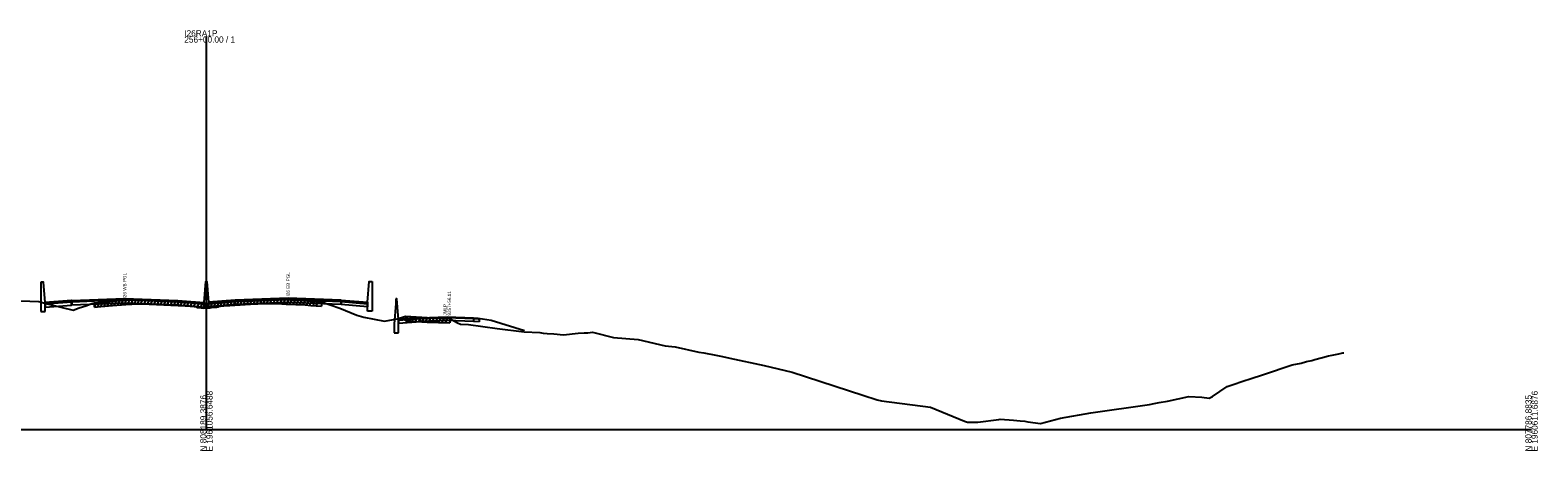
# Model space of a CAD drawing. Extents: x 1017 to 19997, y -1947 to 50737.
# Drawn here: x 10520 to 11203, y 5990 to 6181 of the extents above; entities that cross this region are included whole.
import ezdxf

# ---------------------------------------------------------------- set-up
doc = ezdxf.new("R2010")
doc.units = 0
for name, color, linetype in [('RD_GPK_XS_Cell', 7, 'Continuous'), ('RD_XS_Base', 7, 'Continuous'), ('RD_XS_ExGround', 7, 'Continuous'), ('RD_XS_ExPaveRet', 7, 'Continuous'), ('RD_XS_Greenside', 7, 'Continuous'), ('RD_XS_MedBWall', 7, 'Continuous'), ('RD_XS_Pave', 7, 'Continuous'), ('RD_XS_PaveOvlay', 7, 'Continuous'), ('RD_XS_TX_Notes', 7, 'Continuous')]:
    doc.layers.add(name, color=color, linetype=linetype)

msp = doc.modelspace()

# ---------------------------------------------------------------- linework, layer by layer
at = {"layer": 'RD_GPK_XS_Cell'}
for p, q in [((10600, 6000), (10600, 6177.94)), ((10000, 6000), (10600, 6000)), ((10600, 6000), (11200, 6000))]:
    msp.add_line(p, q, dxfattribs=at)
at = {"layer": 'RD_XS_Base'}
for points in [[(10539, 6057.68), (10527, 6056.72)], [(10527, 6056.72), (10527, 6055.38)], [(10527, 6055.38), (10539, 6056.34)], [(10539, 6056.34), (10539, 6057.68)], [(10539.05, 6056.35), (10539, 6056.34)], [(10539.05, 6057.69), (10539.05, 6056.35)], [(10539.05, 6056.35), (10563, 6057.32), (10587, 6056.35)], [(10587, 6056.35), (10587, 6057.69)], [(10599, 6056.75), (10587, 6057.69)], [(10587, 6056.35), (10599, 6055.41)], [(10599, 6055.41), (10599, 6056.75)], [(10601, 6055.58), (10601, 6056.92)], [(10613, 6056.52), (10601, 6055.58)], [(10613, 6056.52), (10613, 6057.86)], [(10660.95, 6056.52), (10637, 6057.49), (10613, 6056.52)], [(10660.95, 6056.52), (10660.95, 6057.86)], [(10661, 6056.52), (10660.95, 6056.52)], [(10661, 6057.86), (10661, 6056.52)], [(10661, 6057.86), (10673, 6056.9)], [(10661, 6056.52), (10661, 6057.86)], [(10673, 6055.56), (10661, 6056.52)], [(10673, 6056.9), (10673, 6055.56)], [(10697, 6050.22), (10687, 6049.42)], [(10687, 6049.42), (10687, 6048.08)], [(10687, 6048.08), (10697, 6048.88)], [(10697, 6050.22), (10709, 6050.7), (10721, 6050.22)], [(10697, 6048.88), (10697, 6050.22)], [(10721, 6048.9), (10709, 6049.36), (10697, 6048.88)], [(10721, 6050.22), (10721, 6048.9)], [(10721, 6050.22), (10723, 6050.14), (10723.5, 6050.12)], [(10723.5, 6048.78), (10721, 6048.9)], [(10723.5, 6050.12), (10723.5, 6048.78)]]:
    msp.add_lwpolyline(points, dxfattribs=at)
at = {"layer": 'RD_XS_ExGround'}
msp.add_lwpolyline([(10515.98, 6058.3), (10524.21, 6057.85), (10527.95, 6056.93), (10539.65, 6053.98), (10542.36, 6055.1), (10545.47, 6055.94), (10548.06, 6056.96), (10549.28, 6057.38), (10552.21, 6057.63), (10557.5, 6058.08), (10563.52, 6058.5), (10569, 6058.86), (10570.78, 6058.8), (10580.79, 6058.46), (10590.35, 6058), (10592.73, 6057.88), (10593.35, 6057.82), (10595.51, 6057.54), (10595.65, 6057.2), (10596.38, 6057.14), (10598.87, 6056.97), (10600, 6057.01), (10600.96, 6057.06), (10601.65, 6057.08), (10602.27, 6057.15), (10604.67, 6057.4), (10605.47, 6057.54), (10605.58, 6057.69), (10607.37, 6057.91), (10607.87, 6057.98), (10610.6, 6058.15), (10620, 6058.76), (10623.22, 6058.81), (10632.21, 6058.95), (10636.08, 6058.77), (10644.7, 6058.37), (10647.27, 6058.14), (10652.17, 6057.74), (10656.1, 6056.39), (10660.48, 6054.86), (10668.18, 6051.77), (10671.36, 6050.77), (10680.67, 6049.09), (10686.43, 6050.06), (10690.21, 6051.22), (10699.94, 6050.64), (10710.16, 6050.2), (10713.72, 6048.23), (10715.07, 6047.72), (10718.67, 6047.47), (10731.71, 6045.7), (10743.81, 6044.2), (10751.01, 6043.87), (10752.48, 6043.66), (10754.36, 6043.45), (10757.25, 6043.24), (10761.63, 6042.87), (10768.38, 6043.6), (10771.07, 6043.67), (10772.69, 6043.78), (10774.8, 6043.97), (10775.41, 6043.84), (10784.26, 6041.56), (10795.43, 6040.69), (10807.78, 6037.88), (10812.25, 6037.34), (10822.91, 6035.01), (10825.18, 6034.62), (10830.67, 6033.66), (10833.67, 6033.03), (10836.99, 6032.29), (10852.5, 6028.94), (10865.17, 6025.88), (10897.21, 6015.45), (10903.64, 6013.35), (10905.62, 6013), (10927.8, 6010.11), (10943.28, 6003.82), (10944.64, 6003.27), (10945.41, 6003.27), (10949.22, 6003.27), (10958.84, 6004.56), (10959.39, 6004.64), (10965.39, 6004.14), (10968.45, 6003.9), (10970.57, 6003.68), (10971.96, 6003.5), (10977.72, 6002.74), (10986.65, 6005.04), (11000.5, 6007.46), (11026.99, 6011.29), (11029.07, 6011.72), (11031.38, 6012.16), (11035.23, 6012.8), (11044.85, 6014.91), (11050.71, 6014.62), (11054.07, 6014.19), (11055.58, 6014.91), (11062.2, 6019.46), (11064.42, 6020.15), (11069.67, 6022.07), (11072.59, 6022.93), (11078.67, 6024.92), (11091.6, 6029.3), (11095.7, 6030.01), (11098.11, 6030.77), (11100.45, 6031.27), (11101.9, 6031.73), (11104.79, 6032.46), (11105.36, 6032.58), (11108.12, 6033.34), (11109.72, 6033.64), (11112.79, 6034.22), (11114.47, 6034.62), (11114.97, 6034.61)], dxfattribs=at)
at = {"layer": 'RD_XS_ExPaveRet'}
for p, q in [((10549.28, 6055.38), (10550.33, 6057.47)), ((10549.28, 6055.38), (10549.28, 6057.38)), ((10549.28, 6055.38), (10552.21, 6055.63)), ((10550.78, 6055.51), (10551.83, 6057.6)), ((10552.21, 6055.63), (10557.5, 6056.08)), ((10552.28, 6055.64), (10553.33, 6057.73)), ((10553.78, 6055.77), (10554.83, 6057.85)), ((10555.28, 6055.89), (10556.33, 6057.98)), ((10556.78, 6056.02), (10557.83, 6058.1)), ((10557.5, 6056.08), (10563.52, 6056.5)), ((10558.28, 6056.13), (10559.32, 6058.2)), ((10559.78, 6056.24), (10560.82, 6058.31)), ((10561.28, 6056.34), (10562.32, 6058.41)), ((10562.78, 6056.44), (10563.82, 6058.52)), ((10563.52, 6056.5), (10569, 6056.86)), ((10564.28, 6056.55), (10565.32, 6058.62)), ((10565.78, 6056.65), (10566.82, 6058.72)), ((10567.28, 6056.75), (10568.32, 6058.82)), ((10568.78, 6056.85), (10569.78, 6058.84)), ((10569, 6056.86), (10570.78, 6056.8)), ((10570.28, 6056.82), (10571.27, 6058.79)), ((10570.78, 6056.8), (10580.79, 6056.46)), ((10571.78, 6056.77), (10572.77, 6058.73)), ((10573.28, 6056.72), (10574.27, 6058.68)), ((10574.78, 6056.66), (10575.77, 6058.63)), ((10576.28, 6056.61), (10577.27, 6058.58)), ((10577.78, 6056.56), (10578.77, 6058.53)), ((10579.28, 6056.51), (10580.27, 6058.47)), ((10580.78, 6056.46), (10581.76, 6058.41)), ((10580.79, 6056.46), (10590.35, 6056)), ((10582.28, 6056.39), (10583.26, 6058.34)), ((10583.78, 6056.31), (10584.76, 6058.27)), ((10585.28, 6056.24), (10586.26, 6058.2)), ((10586.78, 6056.17), (10587.76, 6058.13)), ((10588.28, 6056.1), (10589.26, 6058.05)), ((10589.78, 6056.03), (10590.76, 6057.98)), ((10590.35, 6056), (10592.73, 6055.88)), ((10591.28, 6055.96), (10592.26, 6057.91)), ((10592.73, 6055.88), (10593.35, 6055.82)), ((10592.78, 6055.88), (10593.73, 6057.77)), ((10593.35, 6055.82), (10595.51, 6055.54)), ((10594.28, 6055.7), (10595.22, 6057.58)), ((10595.51, 6055.54), (10595.65, 6055.2)), ((10595.65, 6055.2), (10596.38, 6055.14)), ((10595.78, 6055.18), (10596.75, 6057.11)), ((10596.38, 6055.14), (10598.87, 6054.97)), ((10597.28, 6055.07), (10598.25, 6057.01)), ((10598.78, 6054.97), (10599.8, 6057.01)), ((10598.87, 6054.97), (10600, 6055.01)), ((10600, 6055.01), (10600.96, 6055.06)), ((10600.28, 6055.03), (10601.3, 6057.07)), ((10600.96, 6055.06), (10601.65, 6055.08)), ((10601.65, 6055.08), (10602.27, 6055.15)), ((10601.78, 6055.09), (10602.84, 6057.21)), ((10602.27, 6055.15), (10604.67, 6055.4)), ((10603.28, 6055.25), (10604.34, 6057.36)), ((10604.67, 6055.4), (10605.47, 6055.54)), ((10604.78, 6055.42), (10605.94, 6057.73)), ((10605.47, 6055.54), (10605.58, 6055.69)), ((10605.58, 6055.69), (10607.37, 6055.91)), ((10606.28, 6055.78), (10607.35, 6057.91)), ((10607.37, 6055.91), (10607.87, 6055.98)), ((10607.78, 6055.97), (10608.82, 6058.04)), ((10607.87, 6055.98), (10610.6, 6056.15)), ((10609.28, 6056.07), (10610.32, 6058.13)), ((10610.6, 6056.15), (10620, 6056.76)), ((10610.78, 6056.16), (10611.82, 6058.23)), ((10612.28, 6056.26), (10613.32, 6058.32)), ((10613.78, 6056.35), (10614.82, 6058.42)), ((10615.28, 6056.45), (10616.32, 6058.52)), ((10616.78, 6056.55), (10617.82, 6058.62)), ((10618.28, 6056.65), (10619.32, 6058.71)), ((10619.78, 6056.74), (10620.8, 6058.77)), ((10620, 6056.76), (10623.22, 6056.81)), ((10621.28, 6056.78), (10622.29, 6058.79)), ((10622.78, 6056.8), (10623.79, 6058.82)), ((10623.22, 6056.81), (10632.21, 6056.95)), ((10624.28, 6056.82), (10625.29, 6058.84)), ((10625.78, 6056.85), (10626.79, 6058.86)), ((10627.28, 6056.87), (10628.29, 6058.89)), ((10628.78, 6056.9), (10629.79, 6058.91)), ((10630.28, 6056.92), (10631.29, 6058.94)), ((10631.78, 6056.95), (10632.78, 6058.93)), ((10632.21, 6056.95), (10636.08, 6056.77)), ((10633.28, 6056.9), (10634.26, 6058.86)), ((10634.78, 6056.83), (10635.76, 6058.79)), ((10636.08, 6056.77), (10644.7, 6056.37)), ((10636.28, 6056.77), (10637.26, 6058.72)), ((10637.78, 6056.69), (10638.76, 6058.65)), ((10639.28, 6056.62), (10640.26, 6058.58)), ((10640.78, 6056.55), (10641.76, 6058.51)), ((10642.28, 6056.48), (10643.26, 6058.43)), ((10643.78, 6056.41), (10644.76, 6058.36)), ((10644.7, 6056.37), (10647.27, 6056.14)), ((10645.28, 6056.32), (10646.24, 6058.23)), ((10646.78, 6056.19), (10647.74, 6058.11)), ((10647.27, 6056.14), (10652.17, 6055.74)), ((10648.28, 6056.06), (10649.25, 6057.98)), ((10649.78, 6055.94), (10650.75, 6057.86)), ((10652.17, 6057.74), (10652.17, 6055.74)), ((10690.21, 6049.22), (10690.21, 6051.22)), ((10690.21, 6049.22), (10691.19, 6051.16)), ((10690.21, 6049.22), (10699.94, 6048.64)), ((10691.71, 6049.13), (10692.69, 6051.07)), ((10693.21, 6049.04), (10694.19, 6050.98)), ((10694.71, 6048.95), (10695.69, 6050.89)), ((10696.21, 6048.86), (10697.19, 6050.81)), ((10697.71, 6048.78), (10698.69, 6050.72)), ((10699.21, 6048.69), (10700.19, 6050.63)), ((10699.94, 6048.64), (10710.16, 6048.2)), ((10700.71, 6048.61), (10701.69, 6050.57)), ((10702.21, 6048.55), (10703.19, 6050.5)), ((10703.71, 6048.48), (10704.69, 6050.44)), ((10705.21, 6048.41), (10706.19, 6050.37)), ((10706.71, 6048.35), (10707.69, 6050.31)), ((10708.21, 6048.28), (10709.19, 6050.24)), ((10710.16, 6050.2), (10710.16, 6048.2))]:
    msp.add_line(p, q, dxfattribs=at)
at = {"layer": 'RD_XS_Greenside'}
for points in [[(10723, 6050.45), (10729, 6049.49)], [(10729, 6049.49), (10744.08, 6044.72)]]:
    msp.add_lwpolyline(points, dxfattribs=at)
at = {"layer": 'RD_XS_MedBWall'}
for points in [[(10527, 6057.4), (10526.25, 6066.74), (10525, 6066.74)], [(10525, 6066.74), (10525, 6053.4)], [(10599, 6057.4), (10599.75, 6066.92), (10600.25, 6066.92), (10601, 6057.58)], [(10673, 6057.58), (10673.75, 6066.92), (10675, 6066.92)], [(10675, 6066.92), (10675, 6053.58)], [(10527, 6053.4), (10527, 6057.4)], [(10599, 6055.4), (10599, 6057.4)], [(10601, 6055.4), (10599, 6055.4)], [(10601, 6057.58), (10601, 6055.4)], [(10673, 6053.58), (10673, 6057.58)], [(10685.75, 6057.07), (10685, 6047.73)], [(10687, 6049.73), (10686.25, 6059.07), (10685.75, 6059.07)], [(10685.75, 6059.07), (10685.75, 6057.07)], [(10525, 6053.4), (10527, 6053.4)], [(10675, 6053.58), (10673, 6053.58)], [(10687, 6043.73), (10687, 6049.73)], [(10685, 6047.73), (10685, 6043.73)], [(10685, 6043.73), (10687, 6043.73)]]:
    msp.add_lwpolyline(points, dxfattribs=at)
at = {"layer": 'RD_XS_Pave'}
for points in [[(10539, 6058.02), (10527, 6057.06)], [(10527, 6057.06), (10527, 6056.72)], [(10539, 6057.68), (10539, 6058.02)], [(10539.05, 6057.69), (10539, 6057.68)], [(10539.05, 6058.03), (10563, 6058.99), (10587, 6058.03)], [(10587, 6057.69), (10563, 6058.66), (10539.05, 6057.69)], [(10539.05, 6057.69), (10539.05, 6058.03)], [(10587, 6058.03), (10587, 6057.69)], [(10587, 6058.03), (10599, 6057.09)], [(10599, 6057.09), (10599, 6056.75)], [(10613, 6058.2), (10601, 6057.26)], [(10601, 6056.92), (10613, 6057.86)], [(10601, 6057.26), (10601, 6056.92)], [(10660.95, 6058.2), (10637, 6059.16), (10613, 6058.2)], [(10613, 6057.86), (10637, 6058.83), (10660.95, 6057.86)], [(10613, 6058.2), (10613, 6057.86)], [(10660.95, 6057.86), (10660.95, 6058.2)], [(10660.95, 6058.2), (10661, 6058.2)], [(10661, 6057.86), (10660.95, 6057.86)], [(10661, 6058.2), (10661, 6057.86)], [(10661, 6057.86), (10661, 6058.2)], [(10673, 6057.24), (10673, 6056.9)]]:
    msp.add_lwpolyline(points, dxfattribs=at)
at = {"layer": 'RD_XS_PaveOvlay'}
for points in [[(10539, 6058.36), (10527, 6057.4)], [(10527, 6057.4), (10527, 6057.06)], [(10539.05, 6058.37), (10539, 6058.36)], [(10539, 6058.36), (10539, 6058.02)], [(10539, 6058.02), (10539.05, 6058.03)], [(10539.05, 6058.37), (10563, 6059.32), (10587, 6058.36)], [(10539.05, 6058.03), (10539.05, 6058.37)], [(10587, 6058.36), (10587, 6058.03)], [(10587, 6058.36), (10599, 6057.4)], [(10599, 6057.4), (10599, 6057.09)], [(10613, 6058.54), (10601, 6057.58)], [(10601, 6057.58), (10601, 6057.26)], [(10660.95, 6058.54), (10637, 6059.5), (10613, 6058.54)], [(10613, 6058.54), (10613, 6058.2)], [(10660.95, 6058.2), (10660.95, 6058.54)], [(10660.95, 6058.54), (10661, 6058.54)], [(10661, 6058.54), (10661, 6058.2)], [(10661, 6058.54), (10673, 6057.58)], [(10661, 6058.2), (10661, 6058.54)], [(10673, 6057.24), (10661, 6058.2)], [(10673, 6057.58), (10673, 6057.24)], [(10697, 6050.53), (10687, 6049.73)], [(10687, 6049.42), (10697, 6050.22)], [(10687, 6049.73), (10687, 6049.42)], [(10697, 6050.53), (10709, 6051.01), (10721, 6050.53)], [(10721, 6050.22), (10709, 6050.7), (10697, 6050.22)], [(10697, 6050.22), (10697, 6050.53)], [(10721, 6050.53), (10721, 6050.22)], [(10721, 6050.53), (10723, 6050.45)], [(10723, 6050.14), (10721, 6050.22)], [(10723, 6050.45), (10723, 6050.14)]]:
    msp.add_lwpolyline(points, dxfattribs=at)

# ---------------------------------------------------------------- texts
at = {"layer": 'RD_GPK_XS_Cell'}
for s, p in [('256+00.00 / 1', (10590, 6175.14)), ('I26RA1P', (10590, 6177.94))]:
    msp.add_text(s, height=2.8, dxfattribs=at).set_placement(p)
for s, p in [('N 808189.3876', (10600, 5990)), ('E 1961056.6488', (10602.8, 5990)), ('N 807786.8835', (11200, 5990)), ('E 1960611.6876', (11202.8, 5990))]:
    msp.add_text(s, height=2.8, rotation=90, dxfattribs=at).set_placement(p)
at = {"layer": 'RD_XS_TX_Notes'}
for s, p in [('I26 WB PGL', (10563.75, 6059.32)), ('I26 EB PGL', (10637.75, 6060.23)), (' 9257+56.11', (10710.73, 6050.99)), (' JMLP', (10708.77, 6050.99))]:
    msp.add_text(s, height=1.5, rotation=90, dxfattribs=at).set_placement(p)

doc.saveas('drawing.dxf')
